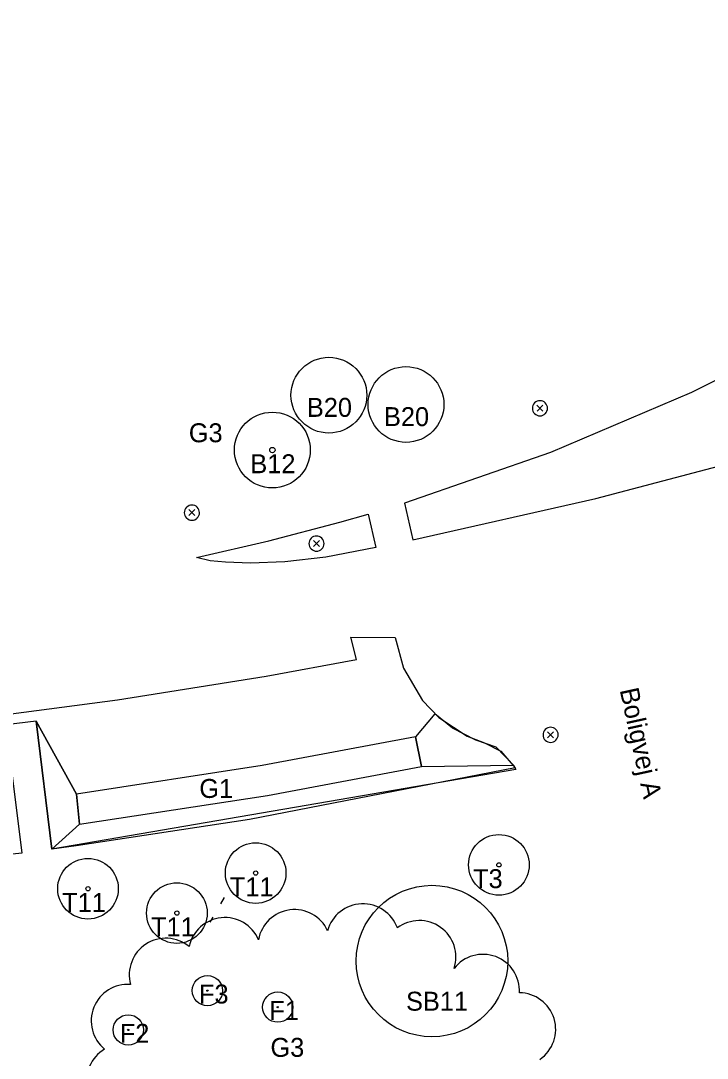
# Model space of a CAD drawing. Extents: x 0 to 512122, y 0 to 6212554.
# Drawn here: x 511599.5 to 511644.8, y 6211749 to 6211817.5 of the extents above; entities that cross this region are included whole.
import ezdxf

# ---------------------------------------------------------------- set-up
doc = ezdxf.new("R2010")
doc.units = 0
for name, color, linetype in [('_G3_engræsser', 7, 'Continuous'), ('_lights', 7, 'Continuous'), ('_LØ1', 7, 'Continuous'), ('_ny fruit trees', 7, 'Continuous'), ('Clouds', 7, 'Continuous'), ('L40 jord udlagt muld og grøft', 7, 'Continuous'), ('Skel', 7, 'Continuous'), ('TV_U_AFM_Symbl_Gul', 7, 'Continuous'), ('TV_U_LYS_Mastenummer', 7, 'Continuous')]:
    doc.layers.add(name, color=color, linetype=linetype)

# ---------------------------------------------------------------- blocks, each defined once
blk = doc.blocks.new('SOLITAIRE TREES')
at = {"layer": 'Skel'}
for radius in [2, 0.141]:
    blk.add_circle((0, 0), radius, dxfattribs=at)

msp = doc.modelspace()

# ---------------------------------------------------------------- linework, layer by layer
at = {"layer": '_G3_engræsser'}
msp.add_arc((511628.654, 6211771.448), 1.662, 209.1698, 209.1698, dxfattribs=at)
at = {"layer": '_lights'}
for p, q in [((511633.589, 6211792.135), (511633.983, 6211791.741)), ((511633.987, 6211792.139), (511633.593, 6211791.745)), ((511610.626, 6211785.247), (511611.02, 6211784.853)), ((511611.024, 6211785.251), (511610.63, 6211784.857)), ((511618.848, 6211783.203), (511619.242, 6211782.809)), ((511619.246, 6211783.207), (511618.852, 6211782.813)), ((511634.291, 6211770.583), (511634.685, 6211770.189)), ((511634.689, 6211770.587), (511634.294, 6211770.193))]:
    msp.add_line(p, q, dxfattribs=at)
for centre, start, end in [((511633.786, 6211791.938), 315.56363, 315), ((511633.786, 6211791.938), 315, 315.56363), ((511610.823, 6211785.05), 315.56363, 315), ((511610.823, 6211785.05), 315, 315.56363), ((511619.045, 6211783.006), 315.56363, 315), ((511619.045, 6211783.006), 315, 315.56363), ((511634.488, 6211770.386), 315.56363, 315), ((511634.488, 6211770.386), 315, 315.56363)]:
    msp.add_arc(centre, 0.5, start, end, dxfattribs=at)
at = {"layer": '_LØ1'}
msp.add_lwpolyline([(511702.714, 6211817.514), (511693.252, 6211814.953), (511685.346, 6211812.561), (511677.773, 6211809.954), (511671.505, 6211807.315), (511662.231, 6211802.844), (511656.509, 6211799.747), (511650.335, 6211796.231), (511643.776, 6211792.971), (511634.493, 6211789.017), (511624.846, 6211785.675), (511625.405, 6211783.248), (511637.482, 6211785.992), (511649.559, 6211789.163), (511662.877, 6211793.269), (511676.5, 6211798.047), (511692.013, 6211804.326), (511708.572, 6211812.03)], dxfattribs=at)
msp.add_lwpolyline([(511622.448, 6211784.949), (511622.958, 6211782.754), (511619.653, 6211782.104), (511616.944, 6211781.796), (511614.698, 6211781.717), (511613.047, 6211781.772), (511612.036, 6211781.881), (511611.116, 6211782.097), (511615.893, 6211783.184), (511620.581, 6211784.416)], close=True, dxfattribs=at)
at = {"layer": '_ny fruit trees'}
for centre, radius in [((511611.847, 6211753.503), 1), ((511611.847, 6211753.503), 0.0426), ((511616.487, 6211752.414), 1), ((511606.624, 6211750.91), 1), ((511616.487, 6211752.414), 0.0426), ((511606.624, 6211750.91), 0.0426)]:
    msp.add_circle(centre, radius, dxfattribs=at)
at = {"layer": 'Clouds'}
for centre, radius, start, end in [((511617.591, 6211756.442), 2.412, 24.838, 169.838), ((511622.108, 6211756.824), 2.412, 19.80831, 164.80831), ((511613.002, 6211755.916), 2.411, 23.2521, 168.2521), ((511625.829, 6211755.716), 2.412, 342.03259, 127.03259), ((511609.103, 6211754.55), 2.412, 50.36573, 195.36573), ((511630.024, 6211753.488), 2.412, 357.02027, 142.02027), ((511606.594, 6211751.506), 2.412, 85.65449, 230.65449), ((511632.415, 6211750.951), 2.411, 304.58531, 89.58531), ((511606.296, 6211747.567), 2.412, 120.68124, 265.68124)]:
    msp.add_arc(centre, radius, start, end, dxfattribs=at)
at = {"layer": 'L40 jord udlagt muld og grøft'}
for p, q in [((511612.962, 6211759.66), (511612.714, 6211759.223)), ((511612.037, 6211758.026), (511612.222, 6211758.352))]:
    msp.add_line(p, q, dxfattribs=at)
for points in [[(511596.03, 6211771.388), (511605.924, 6211772.694), (511615.713, 6211774.267), (511621.688, 6211775.366), (511621.319, 6211776.823), (511624.242, 6211776.815), (511624.779, 6211774.792), (511626.034, 6211772.648), (511627.116, 6211771.528), (511628.994, 6211770.301), (511630.13, 6211769.854), (511631.195, 6211769.308), (511632.145, 6211768.211), (511614.623, 6211764.795), (511603.18, 6211763.055), (511601.592, 6211762.844), (511600.554, 6211771.296), (511598.553, 6211771.04), (511599.609, 6211762.58), (511587.737, 6211761.296)], [(511601.593, 6211762.833), (511603.405, 6211764.487), (511603.214, 6211766.479), (511600.554, 6211771.296), (511601.593, 6211762.833)], [(511632.052, 6211768.374), (511632.206, 6211768.103), (511601.593, 6211762.833), (511603.405, 6211764.487), (511615.805, 6211766.392), (511625.973, 6211768.286), (511632.052, 6211768.374)]]:
    msp.add_lwpolyline(points, dxfattribs=at)
for points in [[(511626.854, 6211771.763), (511625.579, 6211770.247), (511625.973, 6211768.286), (511632.052, 6211768.374), (511630.887, 6211769.57), (511629.567, 6211770.03), (511628.026, 6211770.833)], [(511600.554, 6211771.296), (511603.214, 6211766.479), (511603.405, 6211764.487), (511601.593, 6211762.833)], [(511603.214, 6211766.479), (511603.405, 6211764.487), (511615.805, 6211766.392), (511625.973, 6211768.286), (511625.579, 6211770.247), (511615.467, 6211768.364)]]:
    msp.add_lwpolyline(points, close=True, dxfattribs=at)
at = {"layer": 'TV_U_LYS_Mastenummer'}
for centre, radius in [((511619.861, 6211792.801), 2.5), ((511619.861, 6211792.801), 2.5), ((511624.948, 6211792.19), 2.5), ((511624.948, 6211792.19), 2.5), ((511626.661, 6211755.455), 5)]:
    msp.add_circle(centre, radius, dxfattribs=at)

# ---------------------------------------------------------------- block references
at = {"layer": 'Skel', "xscale": 1.2499999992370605, "yscale": 1.2499999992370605}
msp.add_blockref('SOLITAIRE TREES', (511616.131, 6211789.183), dxfattribs=at)
at = {"layer": 'Skel'}
for p in [(511631.078, 6211761.805), (511615.031, 6211761.264), (511603.968, 6211760.231), (511609.83, 6211758.623)]:
    msp.add_blockref('SOLITAIRE TREES', p, dxfattribs=at)

# ---------------------------------------------------------------- texts
at = {"layer": 'TV_U_AFM_Symbl_Gul'}
for s, p in [('B20', (511618.41, 6211791.373)), ('B20', (511623.498, 6211790.762)), ('G3', (511610.62, 6211789.696)), ('B12', (511614.681, 6211787.653)), ('G1', (511611.314, 6211766.223)), ('T3', (511629.375, 6211760.27)), ('T11', (511613.329, 6211759.729)), ('T11', (511602.265, 6211758.696)), ('T11', (511608.128, 6211757.088)), ('F3', (511611.293, 6211752.655)), ('SB11', (511624.954, 6211752.181)), ('F1', (511615.933, 6211751.566)), ('F2', (511606.069, 6211750.061)), ('G3', (511616.006, 6211749.134))]:
    msp.add_text(s, height=1.25, dxfattribs=at).set_placement(p)
msp.add_text('Boligvej A', height=1.25, rotation=282.33751, dxfattribs=at).set_placement((511639.042, 6211773.35))

doc.saveas('drawing.dxf')
